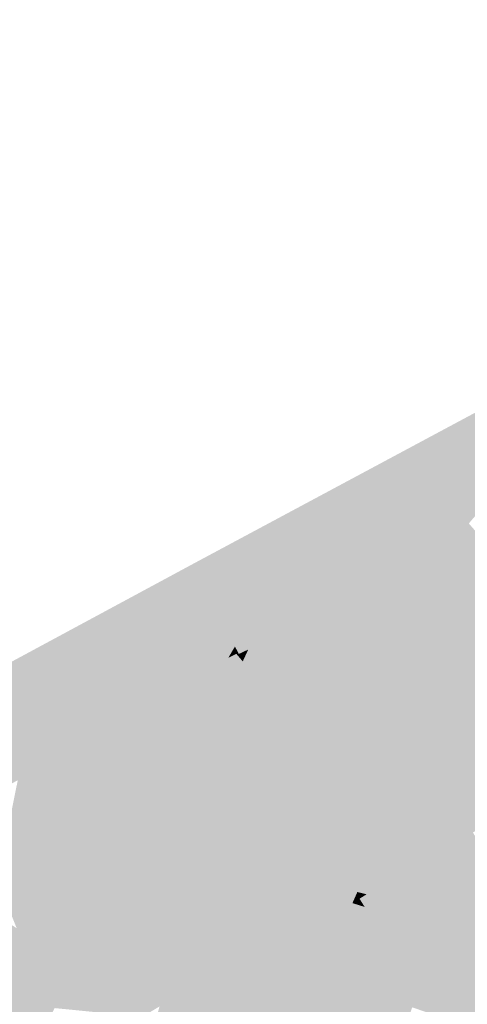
# Model space of a CAD drawing. Header units: metres. Extents: x 164696 to 183842, y 382615 to 387356.
# Tile 441 of 656: x 182640.34 to 182642.05, y 386611.68 to 386615.43. Entities that reach past the tile are written whole.
import ezdxf

# ---------------------------------------------------------------- set-up
doc = ezdxf.new("R2010")
doc.units = ezdxf.units.M
doc.layers.add('C3D-SURFACE_TINSURFACE', color=7, linetype='Continuous')

msp = doc.modelspace()

# ---------------------------------------------------------------- linework, layer by layer
at = {"layer": 'C3D-SURFACE_TINSURFACE', "color": 11, "linetype": 'Continuous', "lineweight": -3, "true_color": 0xff8585}
for points in [[(182641.0172, 386613.3657), (182642.6815, 386614.2335), (182644.8776, 386615.4343)], [(182641.0172, 386613.3657), (182642.0542, 386613.5117), (182642.6815, 386614.2335)], [(182641.0172, 386613.3657), (182642.0169, 386613.4909), (182642.0542, 386613.5117)], [(182642.2523, 386613.2821), (182642.0542, 386613.5117), (182642.0169, 386613.4909)], [(182641.0172, 386613.3657), (182641.9796, 386613.4701), (182642.0169, 386613.4909)], [(182641.0172, 386613.3657), (182641.9424, 386613.4494), (182641.9796, 386613.4701)], [(182642.2523, 386613.2821), (182641.9796, 386613.4701), (182641.9424, 386613.4494)], [(182642.2523, 386613.2821), (182642.0169, 386613.4909), (182641.9796, 386613.4701)], [(182641.0172, 386613.3657), (182641.8987, 386613.4232), (182641.9424, 386613.4494)], [(182641.0172, 386613.3657), (182641.8525, 386613.3973), (182641.8987, 386613.4232)], [(182642.2408, 386613.1914), (182641.8987, 386613.4232), (182641.8525, 386613.3973)], [(182642.2408, 386613.1914), (182641.9424, 386613.4494), (182641.8987, 386613.4232)], [(182642.2408, 386613.1914), (182642.2523, 386613.2821), (182641.9424, 386613.4494)], [(182641.0172, 386613.3657), (182641.8063, 386613.3714), (182641.8525, 386613.3973)], [(182642.2408, 386613.1914), (182641.8525, 386613.3973), (182641.8063, 386613.3714)], [(182641.0172, 386613.3657), (182637.2359, 386611.3273), (182638.8347, 386612.1348)], [(182641.0172, 386613.3657), (182638.8347, 386612.1348), (182640.1748, 386612.4497)], [(182641.0172, 386613.3657), (182640.1748, 386612.4497), (182640.2535, 386612.4904)], [(182641.0172, 386613.3657), (182640.2535, 386612.4904), (182640.3322, 386612.5311)], [(182641.0172, 386613.3657), (182640.3322, 386612.5311), (182640.4109, 386612.5719)], [(182641.0172, 386613.3657), (182640.4109, 386612.5719), (182640.5199, 386612.6326)], [(182641.0172, 386613.3657), (182640.5199, 386612.6326), (182640.543, 386612.6469)], [(182641.0172, 386613.3657), (182640.543, 386612.6469), (182640.5661, 386612.6611)], [(182641.0172, 386613.3657), (182640.5661, 386612.6611), (182640.5892, 386612.6754)], [(182640.6123, 386612.6897), (182641.0172, 386613.3657), (182640.5892, 386612.6754)], [(182640.6123, 386612.6897), (182640.6903, 386612.7443), (182641.0172, 386613.3657)], [(182640.6903, 386612.7443), (182640.7414, 386612.7766), (182641.0172, 386613.3657)], [(182640.7414, 386612.7766), (182640.7925, 386612.8088), (182641.0172, 386613.3657)], [(182640.7925, 386612.8088), (182640.8436, 386612.8411), (182641.0172, 386613.3657)], [(182640.8436, 386612.8411), (182640.8948, 386612.8733), (182641.0172, 386613.3657)], [(182640.8948, 386612.8733), (182640.9228, 386612.8949), (182641.0172, 386613.3657)], [(182641.0172, 386613.3657), (182640.9228, 386612.8949), (182641.0351, 386613.3283)], [(182641.0172, 386613.3657), (182641.7601, 386613.3454), (182641.8063, 386613.3714)], [(182641.0172, 386613.3657), (182641.0351, 386613.3283), (182641.5287, 386613.2026)], [(182641.0172, 386613.3657), (182641.5287, 386613.2026), (182641.5578, 386613.2203)], [(182641.0172, 386613.3657), (182641.5578, 386613.2203), (182641.5869, 386613.238)], [(182641.0172, 386613.3657), (182641.5869, 386613.238), (182641.616, 386613.2557)], [(182641.0172, 386613.3657), (182641.616, 386613.2557), (182641.6451, 386613.2734)], [(182641.0172, 386613.3657), (182641.6451, 386613.2734), (182641.6742, 386613.2911)], [(182641.0172, 386613.3657), (182641.6742, 386613.2911), (182641.7138, 386613.3195)], [(182641.0172, 386613.3657), (182641.7138, 386613.3195), (182641.7601, 386613.3454)], [(182642.2577, 386613.1528), (182641.7601, 386613.3454), (182641.7138, 386613.3195)], [(182642.2408, 386613.1914), (182641.8063, 386613.3714), (182641.7601, 386613.3454)], [(182642.2577, 386613.1528), (182642.2408, 386613.1914), (182641.7601, 386613.3454)], [(182640.9228, 386612.8949), (182641.0531, 386613.2909), (182641.0351, 386613.3283)], [(182641.4996, 386613.1849), (182641.0351, 386613.3283), (182641.0531, 386613.2909)], [(182641.4996, 386613.1849), (182641.5287, 386613.2026), (182641.0351, 386613.3283)], [(182642.2577, 386613.1528), (182641.7138, 386613.3195), (182641.6742, 386613.2911)], [(182640.9228, 386612.8949), (182641.0693, 386613.2531), (182641.0531, 386613.2909)], [(182641.4062, 386613.1322), (182641.0531, 386613.2909), (182641.0693, 386613.2531)], [(182641.4062, 386613.1322), (182641.4414, 386613.1494), (182641.0531, 386613.2909)], [(182641.4705, 386613.1671), (182641.0531, 386613.2909), (182641.4414, 386613.1494)], [(182641.4705, 386613.1671), (182641.4996, 386613.1849), (182641.0531, 386613.2909)], [(182642.3064, 386613.0755), (182641.6451, 386613.2734), (182641.616, 386613.2557)], [(182642.2577, 386613.1528), (182641.6742, 386613.2911), (182641.6451, 386613.2734)], [(182642.3064, 386613.0755), (182642.2577, 386613.1528), (182641.6451, 386613.2734)], [(182640.9228, 386612.8949), (182640.9532, 386612.9098), (182641.0693, 386613.2531)], [(182640.9532, 386612.9098), (182640.9837, 386612.9246), (182641.0693, 386613.2531)], [(182641.0984, 386613.1821), (182641.0693, 386613.2531), (182640.9837, 386612.9246)], [(182641.3577, 386613.1067), (182641.0693, 386613.2531), (182641.0984, 386613.1821)], [(182641.3577, 386613.1067), (182641.4062, 386613.1322), (182641.0693, 386613.2531)], [(182641.3907, 386612.5954), (182641.5869, 386613.238), (182641.5578, 386613.2203)], [(182641.3907, 386612.5954), (182641.4151, 386612.5514), (182641.5869, 386613.238)], [(182641.4151, 386612.5514), (182642.0973, 386612.346), (182641.5869, 386613.238)], [(182642.3064, 386613.0755), (182641.616, 386613.2557), (182641.5869, 386613.238)], [(182642.0973, 386612.346), (182642.3064, 386613.0755), (182641.5869, 386613.238)], [(182641.3668, 386612.6434), (182641.5578, 386613.2203), (182641.5287, 386613.2026)], [(182641.3668, 386612.6434), (182641.3907, 386612.5954), (182641.5578, 386613.2203)], [(182641.3668, 386612.6434), (182641.5287, 386613.2026), (182641.4996, 386613.1849)], [(182641.0984, 386613.1821), (182640.9837, 386612.9246), (182641.0142, 386612.9394)], [(182641.1166, 386613.1269), (182641.0984, 386613.1821), (182641.0142, 386612.9394)], [(182641.1166, 386613.1269), (182641.3092, 386613.0812), (182641.0984, 386613.1821)], [(182641.3092, 386613.0812), (182641.3577, 386613.1067), (182641.0984, 386613.1821)], [(182641.3191, 386612.7395), (182641.4705, 386613.1671), (182641.4414, 386613.1494)], [(182641.3191, 386612.7395), (182641.343, 386612.6915), (182641.4705, 386613.1671)], [(182641.343, 386612.6915), (182641.4996, 386613.1849), (182641.4705, 386613.1671)], [(182641.343, 386612.6915), (182641.3668, 386612.6434), (182641.4996, 386613.1849)], [(182641.1166, 386613.1269), (182641.0142, 386612.9394), (182641.0447, 386612.9543)], [(182641.1166, 386613.1269), (182641.0447, 386612.9543), (182641.0752, 386612.9691)], [(182641.1166, 386613.1269), (182641.0752, 386612.9691), (182641.1315, 386613.0985)], [(182641.1166, 386613.1269), (182641.1315, 386613.0985), (182641.2606, 386613.0558)], [(182641.1166, 386613.1269), (182641.2606, 386613.0558), (182641.3092, 386613.0812)], [(182641.2951, 386612.784), (182641.4414, 386613.1494), (182641.4062, 386613.1322)], [(182641.2951, 386612.784), (182641.3191, 386612.7395), (182641.4414, 386613.1494)], [(182641.2951, 386612.784), (182641.4062, 386613.1322), (182641.3577, 386613.1067)], [(182641.1315, 386613.0985), (182641.0752, 386612.9691), (182641.1057, 386612.9839)], [(182641.1464, 386613.0701), (182641.1315, 386613.0985), (182641.1057, 386612.9839)], [(182641.1315, 386613.0985), (182641.1464, 386613.0701), (182641.2606, 386613.0558)], [(182641.2366, 386612.9028), (182641.3092, 386613.0812), (182641.2606, 386613.0558)], [(182641.2658, 386612.8434), (182641.3092, 386613.0812), (182641.2366, 386612.9028)], [(182641.2658, 386612.8434), (182641.3577, 386613.1067), (182641.3092, 386613.0812)], [(182641.2658, 386612.8434), (182641.2951, 386612.784), (182641.3577, 386613.1067)], [(182641.1464, 386613.0701), (182641.1057, 386612.9839), (182641.1361, 386612.9987)], [(182641.1613, 386613.0417), (182641.1464, 386613.0701), (182641.1361, 386612.9987)], [(182641.1613, 386613.0417), (182641.2121, 386613.0303), (182641.1464, 386613.0701)], [(182641.1464, 386613.0701), (182641.2121, 386613.0303), (182641.2606, 386613.0558)], [(182641.2074, 386612.9621), (182641.2606, 386613.0558), (182641.2121, 386613.0303)], [(182641.2366, 386612.9028), (182641.2606, 386613.0558), (182641.2074, 386612.9621)], [(182641.1613, 386613.0417), (182641.1361, 386612.9987), (182641.1666, 386613.0136)], [(182641.1912, 386612.985), (182641.1666, 386613.0136), (182641.1361, 386612.9987)], [(182641.1763, 386613.0134), (182641.1613, 386613.0417), (182641.1666, 386613.0136)], [(182641.1763, 386613.0134), (182641.2121, 386613.0303), (182641.1613, 386613.0417)], [(182641.1763, 386613.0134), (182641.1666, 386613.0136), (182641.1912, 386612.985)], [(182641.1763, 386613.0134), (182641.1912, 386612.985), (182641.2121, 386613.0303)], [(182641.2074, 386612.9621), (182641.2121, 386613.0303), (182641.1912, 386612.985)], [(182641.2366, 386612.9028), (182641.0752, 386612.9691), (182641.0447, 386612.9543)], [(182641.2366, 386612.9028), (182641.1057, 386612.9839), (182641.0752, 386612.9691)], [(182641.2074, 386612.9621), (182641.1361, 386612.9987), (182641.1057, 386612.9839)], [(182641.2366, 386612.9028), (182641.2074, 386612.9621), (182641.1057, 386612.9839)], [(182641.2074, 386612.9621), (182641.1912, 386612.985), (182641.1361, 386612.9987)], [(182641.2658, 386612.8434), (182641.0142, 386612.9394), (182640.9837, 386612.9246)], [(182641.2658, 386612.8434), (182641.0447, 386612.9543), (182641.0142, 386612.9394)], [(182641.2658, 386612.8434), (182641.2366, 386612.9028), (182641.0447, 386612.9543)], [(182640.8948, 386612.8733), (182640.9532, 386612.9098), (182640.9228, 386612.8949)], [(182641.2951, 386612.784), (182640.9532, 386612.9098), (182640.8948, 386612.8733)], [(182641.2951, 386612.784), (182640.9837, 386612.9246), (182640.9532, 386612.9098)], [(182641.2951, 386612.784), (182641.2658, 386612.8434), (182640.9837, 386612.9246)], [(182641.3191, 386612.7395), (182640.8948, 386612.8733), (182640.8436, 386612.8411)], [(182641.3191, 386612.7395), (182641.2951, 386612.784), (182640.8948, 386612.8733)], [(182641.343, 386612.6915), (182640.8436, 386612.8411), (182640.7925, 386612.8088)], [(182641.343, 386612.6915), (182641.3191, 386612.7395), (182640.8436, 386612.8411)], [(182641.3668, 386612.6434), (182640.7925, 386612.8088), (182640.7414, 386612.7766)], [(182641.343, 386612.6915), (182640.7925, 386612.8088), (182641.3668, 386612.6434)], [(182640.6123, 386612.6897), (182640.6354, 386612.704), (182640.6903, 386612.7443)], [(182640.6354, 386612.704), (182640.6585, 386612.7183), (182640.6903, 386612.7443)], [(182640.6585, 386612.7183), (182640.7414, 386612.7766), (182640.6903, 386612.7443)], [(182641.3907, 386612.5954), (182640.7414, 386612.7766), (182640.6585, 386612.7183)], [(182641.3668, 386612.6434), (182640.7414, 386612.7766), (182641.3907, 386612.5954)], [(182640.6585, 386612.7183), (182640.6354, 386612.704), (182641.1525, 386611.8145)], [(182641.4268, 386612.526), (182640.6585, 386612.7183), (182641.1807, 386611.828)], [(182640.6585, 386612.7183), (182641.1525, 386611.8145), (182641.1807, 386611.828)], [(182641.4151, 386612.5514), (182641.3907, 386612.5954), (182640.6585, 386612.7183)], [(182641.4268, 386612.526), (182641.4151, 386612.5514), (182640.6585, 386612.7183)], [(182640.5892, 386612.6754), (182640.5661, 386612.6611), (182641.0676, 386611.7739)], [(182640.6123, 386612.6897), (182640.5892, 386612.6754), (182641.0959, 386611.7874)], [(182640.5892, 386612.6754), (182641.0676, 386611.7739), (182641.0959, 386611.7874)], [(182640.6354, 386612.704), (182640.6123, 386612.6897), (182641.1242, 386611.8009)], [(182640.6123, 386612.6897), (182641.0959, 386611.7874), (182641.1242, 386611.8009)], [(182640.6354, 386612.704), (182641.1242, 386611.8009), (182641.1525, 386611.8145)], [(182640.3778, 386611.8936), (182640.5199, 386612.6326), (182640.4968, 386612.6183)], [(182640.3778, 386611.8936), (182641.0045, 386611.7464), (182640.5199, 386612.6326)], [(182640.4109, 386612.5719), (182640.4968, 386612.6183), (182640.5199, 386612.6326)], [(182641.0045, 386611.7464), (182640.543, 386612.6469), (182640.5199, 386612.6326)], [(182641.0045, 386611.7464), (182640.5661, 386612.6611), (182640.543, 386612.6469)], [(182641.0676, 386611.7739), (182640.5661, 386612.6611), (182641.0394, 386611.7604)], [(182641.0394, 386611.7604), (182640.5661, 386612.6611), (182641.0045, 386611.7464)], [(182640.3279, 386611.9668), (182640.4968, 386612.6183), (182640.4737, 386612.604)], [(182640.3279, 386611.9668), (182640.3778, 386611.8936), (182640.4968, 386612.6183)], [(182640.3279, 386611.9668), (182640.4737, 386612.604), (182640.4506, 386612.5897)], [(182640.4737, 386612.604), (182640.4968, 386612.6183), (182640.4109, 386612.5719)], [(182640.4737, 386612.604), (182640.4109, 386612.5719), (182640.4506, 386612.5897)], [(182640.4506, 386612.5897), (182640.4109, 386612.5719), (182640.2549, 386612.1504)], [(182640.3279, 386611.9668), (182640.4506, 386612.5897), (182640.2549, 386612.1504)], [(182640.2549, 386612.1504), (182640.4109, 386612.5719), (182640.3322, 386612.5311)], [(182641.4268, 386612.526), (182641.1807, 386611.828), (182641.4384, 386612.5007)], [(182641.4151, 386612.5514), (182642.07, 386612.3323), (182642.0973, 386612.346)], [(182641.4151, 386612.5514), (182642.0427, 386612.3187), (182642.07, 386612.3323)], [(182641.4151, 386612.5514), (182641.4268, 386612.526), (182642.0427, 386612.3187)], [(182641.4268, 386612.526), (182642.0007, 386612.2996), (182642.0427, 386612.3187)], [(182641.4268, 386612.526), (182641.4384, 386612.5007), (182642.0007, 386612.2996)], [(182641.4384, 386612.5007), (182641.1807, 386611.828), (182641.209, 386611.8415)], [(182641.45, 386612.4753), (182641.4384, 386612.5007), (182641.209, 386611.8415)], [(182641.45, 386612.4753), (182642.0007, 386612.2996), (182641.4384, 386612.5007)], [(182641.45, 386612.4753), (182641.209, 386611.8415), (182641.2373, 386611.855)], [(182641.45, 386612.4753), (182641.2373, 386611.855), (182641.4617, 386612.45)], [(182641.4617, 386612.45), (182641.2373, 386611.855), (182641.2656, 386611.8686)], [(182641.4733, 386612.4246), (182641.4617, 386612.45), (182641.2656, 386611.8686)], [(182641.45, 386612.4753), (182641.4617, 386612.45), (182642.0007, 386612.2996)], [(182641.4617, 386612.45), (182641.9423, 386612.2658), (182642.0007, 386612.2996)], [(182641.4733, 386612.4246), (182641.9423, 386612.2658), (182641.4617, 386612.45)], [(182641.4849, 386612.3992), (182641.4733, 386612.4246), (182641.2656, 386611.8686)], [(182641.4733, 386612.4246), (182641.4849, 386612.3992), (182641.9423, 386612.2658)], [(182641.4849, 386612.3992), (182641.2656, 386611.8686), (182641.299, 386611.8837)], [(182641.4849, 386612.3992), (182641.299, 386611.8837), (182641.4966, 386612.3739)], [(182641.4966, 386612.3739), (182641.299, 386611.8837), (182641.3559, 386611.9136)], [(182641.5085, 386612.3476), (182641.4966, 386612.3739), (182641.3559, 386611.9136)], [(182641.4849, 386612.3992), (182641.4966, 386612.3739), (182641.9423, 386612.2658)], [(182641.4966, 386612.3739), (182641.884, 386612.2319), (182641.9423, 386612.2658)], [(182641.4966, 386612.3739), (182641.5085, 386612.3476), (182641.884, 386612.2319)], [(182641.5085, 386612.3476), (182641.3559, 386611.9136), (182641.4127, 386611.9435)], [(182641.5085, 386612.3476), (182641.4127, 386611.9435), (182641.5274, 386612.3089)], [(182641.5085, 386612.3476), (182641.5274, 386612.3089), (182641.884, 386612.2319)], [(182642.4725, 386611.6138), (182642.07, 386612.3323), (182642.0427, 386612.3187)], [(182641.5274, 386612.3089), (182641.4127, 386611.9435), (182641.5462, 386612.2701)], [(182641.5274, 386612.3089), (182641.8256, 386612.198), (182641.884, 386612.2319)], [(182641.5274, 386612.3089), (182641.5462, 386612.2701), (182641.8256, 386612.198)], [(182642.3812, 386611.561), (182642.0007, 386612.2996), (182641.9423, 386612.2658)], [(182642.3812, 386611.561), (182642.0427, 386612.3187), (182642.0007, 386612.2996)], [(182642.3812, 386611.561), (182642.4725, 386611.6138), (182642.0427, 386612.3187)], [(182641.4127, 386611.9435), (182641.4695, 386611.9734), (182641.5462, 386612.2701)], [(182641.4695, 386611.9734), (182641.5651, 386612.2314), (182641.5462, 386612.2701)], [(182641.8256, 386612.198), (182641.5462, 386612.2701), (182641.5651, 386612.2314)], [(182641.7891, 386611.7736), (182641.9423, 386612.2658), (182641.7759, 386611.8026)], [(182641.9423, 386612.2658), (182641.884, 386612.2319), (182641.7759, 386611.8026)], [(182641.7891, 386611.7736), (182641.8023, 386611.7445), (182641.9423, 386612.2658)], [(182642.3812, 386611.561), (182641.9423, 386612.2658), (182641.8023, 386611.7445)], [(182641.5263, 386612.0033), (182641.5651, 386612.2314), (182641.4695, 386611.9734)], [(182641.5263, 386612.0033), (182641.584, 386612.1926), (182641.5651, 386612.2314)], [(182641.8256, 386612.198), (182641.5651, 386612.2314), (182641.7716, 386612.1632)], [(182641.7716, 386612.1632), (182641.5651, 386612.2314), (182641.584, 386612.1926)], [(182641.884, 386612.2319), (182641.7495, 386611.8608), (182641.7627, 386611.8317)], [(182641.884, 386612.2319), (182641.8256, 386612.198), (182641.7495, 386611.8608)], [(182641.884, 386612.2319), (182641.7627, 386611.8317), (182641.7759, 386611.8026)], [(182641.5561, 386612.0288), (182641.584, 386612.1926), (182641.5263, 386612.0033)], [(182641.5561, 386612.0288), (182641.6028, 386612.1539), (182641.584, 386612.1926)], [(182641.7716, 386612.1632), (182641.584, 386612.1926), (182641.7447, 386612.1464)], [(182641.7447, 386612.1464), (182641.584, 386612.1926), (182641.7177, 386612.1296)], [(182641.7177, 386612.1296), (182641.584, 386612.1926), (182641.6028, 386612.1539)], [(182641.8256, 386612.198), (182641.7363, 386611.8898), (182641.7495, 386611.8608)], [(182641.8256, 386612.198), (182641.7716, 386612.1632), (182641.7363, 386611.8898)], [(182641.583, 386612.0456), (182641.6028, 386612.1539), (182641.5561, 386612.0288)], [(182641.6099, 386612.0624), (182641.6028, 386612.1539), (182641.583, 386612.0456)], [(182641.7177, 386612.1296), (182641.6028, 386612.1539), (182641.6908, 386612.1128)], [(182641.6908, 386612.1128), (182641.6028, 386612.1539), (182641.6287, 386612.1049)], [(182641.6099, 386612.0624), (182641.6287, 386612.1049), (182641.6028, 386612.1539)], [(182641.7447, 386612.1464), (182641.6848, 386611.9906), (182641.7128, 386611.9335)], [(182641.7447, 386612.1464), (182641.7177, 386612.1296), (182641.6848, 386611.9906)], [(182641.7716, 386612.1632), (182641.7128, 386611.9335), (182641.7363, 386611.8898)], [(182641.7716, 386612.1632), (182641.7447, 386612.1464), (182641.7128, 386611.9335)], [(182641.6369, 386612.0792), (182641.6287, 386612.1049), (182641.6099, 386612.0624)], [(182641.6908, 386612.1128), (182641.6287, 386612.1049), (182641.6638, 386612.096)], [(182641.6638, 386612.096), (182641.6287, 386612.1049), (182641.6369, 386612.0792)], [(182641.6908, 386612.1128), (182641.6567, 386612.0477), (182641.6848, 386611.9906)], [(182641.6908, 386612.1128), (182641.6638, 386612.096), (182641.6567, 386612.0477)], [(182641.7177, 386612.1296), (182641.6908, 386612.1128), (182641.6848, 386611.9906)], [(182641.6369, 386612.0792), (182641.6099, 386612.0624), (182641.6567, 386612.0477)], [(182641.6638, 386612.096), (182641.6369, 386612.0792), (182641.6567, 386612.0477)], [(182641.5561, 386612.0288), (182641.5263, 386612.0033), (182641.6848, 386611.9906)], [(182641.583, 386612.0456), (182641.5561, 386612.0288), (182641.6848, 386611.9906)], [(182641.6099, 386612.0624), (182641.583, 386612.0456), (182641.6567, 386612.0477)], [(182641.583, 386612.0456), (182641.6848, 386611.9906), (182641.6567, 386612.0477)], [(182640.2802, 386611.9974), (182640.2404, 386611.3516), (182640.4214, 386611.7681)], [(182640.3279, 386611.9668), (182640.2802, 386611.9974), (182640.3778, 386611.8936)], [(182640.3778, 386611.8936), (182640.2802, 386611.9974), (182640.4214, 386611.7681)], [(182641.5263, 386612.0033), (182641.4695, 386611.9734), (182641.7128, 386611.9335)], [(182641.5263, 386612.0033), (182641.7128, 386611.9335), (182641.6848, 386611.9906)], [(182641.4127, 386611.9435), (182641.7495, 386611.8608), (182641.4695, 386611.9734)], [(182641.4695, 386611.9734), (182641.7363, 386611.8898), (182641.7128, 386611.9335)], [(182641.4695, 386611.9734), (182641.7495, 386611.8608), (182641.7363, 386611.8898)], [(182641.4127, 386611.9435), (182641.3559, 386611.9136), (182641.7759, 386611.8026)], [(182641.4127, 386611.9435), (182641.7627, 386611.8317), (182641.7495, 386611.8608)], [(182641.4127, 386611.9435), (182641.7759, 386611.8026), (182641.7627, 386611.8317)], [(182640.3778, 386611.8936), (182640.9718, 386611.7268), (182641.0045, 386611.7464)], [(182640.3778, 386611.8936), (182640.3905, 386611.8713), (182640.9718, 386611.7268)], [(182640.3905, 386611.8713), (182640.3778, 386611.8936), (182640.4214, 386611.7681)], [(182641.2656, 386611.8686), (182641.686, 386611.2317), (182641.299, 386611.8837)], [(182641.8023, 386611.7445), (182641.3559, 386611.9136), (182641.299, 386611.8837)], [(182641.299, 386611.8837), (182641.686, 386611.2317), (182641.8155, 386611.7155)], [(182641.8023, 386611.7445), (182641.299, 386611.8837), (182641.8155, 386611.7155)], [(182641.7891, 386611.7736), (182641.7759, 386611.8026), (182641.3559, 386611.9136)], [(182641.8023, 386611.7445), (182641.7891, 386611.7736), (182641.3559, 386611.9136)], [(182640.3905, 386611.8713), (182640.939, 386611.7071), (182640.9718, 386611.7268)], [(182640.3905, 386611.8713), (182640.4032, 386611.849), (182640.939, 386611.7071)], [(182640.3905, 386611.8713), (182640.4214, 386611.7681), (182640.4032, 386611.849)], [(182640.4032, 386611.849), (182640.4159, 386611.8268), (182640.939, 386611.7071)], [(182640.4032, 386611.849), (182640.4214, 386611.7681), (182640.4159, 386611.8268)], [(182641.5785, 386611.1583), (182641.209, 386611.8415), (182641.1807, 386611.828)], [(182641.5785, 386611.1583), (182641.2373, 386611.855), (182641.209, 386611.8415)], [(182641.611, 386611.1777), (182641.2656, 386611.8686), (182641.2373, 386611.855)], [(182641.5785, 386611.1583), (182641.611, 386611.1777), (182641.2373, 386611.855)], [(182641.611, 386611.1777), (182641.686, 386611.2317), (182641.2656, 386611.8686)], [(182640.4159, 386611.8268), (182640.9062, 386611.6875), (182640.939, 386611.7071)], [(182640.9062, 386611.6875), (182640.4159, 386611.8268), (182640.8735, 386611.6679)], [(182640.8735, 386611.6679), (182640.4159, 386611.8268), (182640.8407, 386611.6483)], [(182640.8407, 386611.6483), (182640.4159, 386611.8268), (182640.808, 386611.6286)], [(182640.808, 386611.6286), (182640.4159, 386611.8268), (182640.4214, 386611.7681)], [(182641.5135, 386611.1193), (182641.1525, 386611.8145), (182641.1242, 386611.8009)], [(182641.546, 386611.1388), (182641.1807, 386611.828), (182641.1525, 386611.8145)], [(182641.5135, 386611.1193), (182641.546, 386611.1388), (182641.1525, 386611.8145)], [(182641.546, 386611.1388), (182641.5785, 386611.1583), (182641.1807, 386611.828)], [(182640.2721, 386611.3718), (182640.4214, 386611.7681), (182640.2404, 386611.3516)], [(182640.3092, 386611.3839), (182640.4214, 386611.7681), (182640.2721, 386611.3718)], [(182640.3092, 386611.3839), (182640.347, 386611.4015), (182640.4214, 386611.7681)], [(182640.347, 386611.4015), (182640.4729, 386611.6617), (182640.4214, 386611.7681)], [(182640.808, 386611.6286), (182640.4214, 386611.7681), (182640.4729, 386611.6617)], [(182641.4161, 386611.0608), (182641.0676, 386611.7739), (182641.0394, 386611.7604)], [(182641.4485, 386611.0803), (182641.0959, 386611.7874), (182641.0676, 386611.7739)], [(182641.4485, 386611.0803), (182641.0676, 386611.7739), (182641.4161, 386611.0608)], [(182641.481, 386611.0998), (182641.1242, 386611.8009), (182641.0959, 386611.7874)], [(182641.4485, 386611.0803), (182641.481, 386611.0998), (182641.0959, 386611.7874)], [(182641.5135, 386611.1193), (182641.1242, 386611.8009), (182641.481, 386611.0998)], [(182641.3836, 386611.0413), (182641.0394, 386611.7604), (182640.9718, 386611.7268)], [(182641.0394, 386611.7604), (182641.0045, 386611.7464), (182640.9718, 386611.7268)], [(182641.3836, 386611.0413), (182641.4161, 386611.0608), (182641.0394, 386611.7604)], [(182642.3812, 386611.561), (182641.8023, 386611.7445), (182641.8155, 386611.7155)], [(182641.3186, 386611.0024), (182640.939, 386611.7071), (182640.9062, 386611.6875)], [(182641.3511, 386611.0218), (182640.9718, 386611.7268), (182640.939, 386611.7071)], [(182641.3511, 386611.0218), (182640.939, 386611.7071), (182641.3186, 386611.0024)], [(182641.3511, 386611.0218), (182641.3836, 386611.0413), (182640.9718, 386611.7268)], [(182641.686, 386611.2317), (182641.8382, 386611.6646), (182641.8155, 386611.7155)], [(182642.29, 386611.5082), (182641.8155, 386611.7155), (182641.8382, 386611.6646)], [(182642.29, 386611.5082), (182642.3812, 386611.561), (182641.8155, 386611.7155)], [(182641.2861, 386610.9829), (182640.9062, 386611.6875), (182640.7329, 386611.166)], [(182640.9062, 386611.6875), (182640.8735, 386611.6679), (182640.7329, 386611.166)], [(182641.2861, 386610.9829), (182641.3186, 386611.0024), (182640.9062, 386611.6875)]]:
    msp.add_solid(points, dxfattribs=at)

doc.saveas('drawing.dxf')
